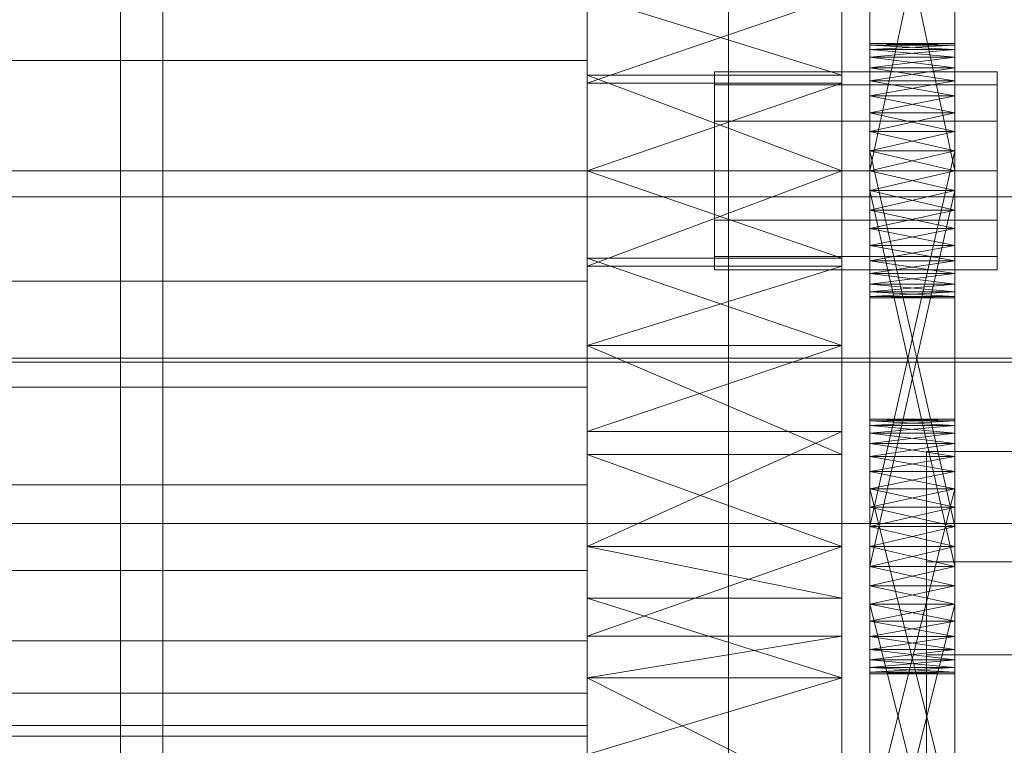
# Model space of a CAD drawing. Header units: millimetres. Extents: x -2233 to 61924, y -68080 to 6847.
# Tile 382 of 656: x 1390 to 1460, y -33554 to -33503. Entities that reach past the tile are written whole.
import ezdxf

# ---------------------------------------------------------------- set-up
doc = ezdxf.new("R2010")
doc.units = ezdxf.units.MM
for name, color, linetype, lineweight in [('COTAS_O', 1, 'Continuous', 0), ('frontal_C03', 7, 'Continuous', 0), ('frontal_secador', 7, 'Continuous', 0)]:
    doc.layers.add(name, color=color, linetype=linetype, lineweight=lineweight)
doc.dimstyles.new('R19_100', dxfattribs={"dimtxt": 250, "dimasz": 150, "dimexe": 150, "dimexo": 80, "dimgap": 100, "dimtad": 1, "dimtih": 1, "dimtoh": 1, "dimdsep": 46, "dimcen": 0.09, "dimadec": 0, "dimazin": 0, "dimtfac": 1, "dimtdec": 4, "dimtofl": 0, "dimtmove": 0, "dimatfit": 3, "dimfxl": 1, "dimtolj": 1, "dimtzin": 0, "dimarcsym": 0})

# ---------------------------------------------------------------- blocks, each defined once
blk = doc.blocks.new('DIM_R28_52')
at = {"layer": 'COTAS_O'}
for p, q in [((-1725, -33700), (-1575, -33655)), ((1725, -33700), (1575, -33655)), ((-1725, -34400), (-1725, -33700)), ((-1725, -33700), (1725, -33700)), ((-1725, -33700), (-1575, -33745)), ((1725, -33700), (1575, -33745)), ((1725, -34400), (1725, -33700))]:
    blk.add_line(p, q, dxfattribs=at)
blk.add_text('3450 O', height=250, dxfattribs=at).set_placement((0, -33600))

msp = doc.modelspace()

# ---------------------------------------------------------------- linework, layer by layer
at = {"layer": 'frontal_C03'}
for p, q in [((1440, -33735.325), (1440, -33388.418)), ((1440, -33397.401), (1440, -33744.308)), ((-1500, -33515.356), (1500, -33515.356)), ((1500, -33526.765), (-1500, -33526.765)), ((1500, -33527.05), (-1500, -33527.05)), ((1454, -33547.736), (1454, -33533.363)), ((1454, -33533.363), (1506, -33533.363)), ((1454, -33541.159), (1454, -33533.363)), ((-1500, -33538.458), (1500, -33538.458)), ((1506, -33541.159), (1454, -33541.159)), ((1454, -33541.159), (1454, -33555.532)), ((1506, -33547.736), (1454, -33547.736)), ((1454, -33547.736), (1454, -33555.532))]:
    msp.add_line(p, q, dxfattribs=at)
at = {"layer": 'frontal_secador'}
for p, q in [((1400, -36000), (1400, -33000)), ((1397, -35940), (1397, -33075)), ((1400, -36000), (1400, -33075)), ((1400, -34600), (1400, -33075)), ((1400, -35940), (1400, -33075)), ((1400, -34650), (1400, -33075)), ((1400, -36000), (1400, -33250)), ((1430, -33443.111), (1430, -33525.858)), ((1448, -33525.858), (1448, -33443.111)), ((1430, -33549.365), (1430, -33457.639)), ((1430, -33457.639), (1430, -33525.858)), ((1430, -33591.527), (1430, -33457.639)), ((1448, -33457.639), (1448, -33549.365)), ((1448, -33525.858), (1448, -33457.639)), ((1448, -33457.639), (1448, -33591.527)), ((1430, -33477.635), (1430, -33525.858)), ((1448, -33525.858), (1448, -33477.635)), ((1450, -33516.281), (1450, -33477.481)), ((1456, -33477.481), (1456, -33516.281)), ((1450, -33479.136), (1450, -33516.281)), ((1456, -33516.281), (1456, -33479.136)), ((1450, -33516.281), (1450, -33481.414)), ((1456, -33481.414), (1456, -33516.281)), ((1450, -33513.5), (1450, -33484.092)), ((1450, -33516.281), (1450, -33484.092)), ((1456, -33484.092), (1456, -33513.5)), ((1456, -33484.092), (1456, -33516.281)), ((1450, -33485.5), (1450, -33513.5)), ((1456, -33513.5), (1450, -33485.5)), ((1456, -33485.5), (1450, -33513.5)), ((1456, -33513.5), (1456, -33485.5)), ((1430, -33505.696), (1430, -33498.193)), ((1430, -33501.142), (1430, -33519.698)), ((1430, -33506.752), (1430, -33501.142)), ((1430, -33501.142), (1430, -33525.858)), ((1430, -33501.142), (1430, -33507.302)), ((1430, -33549.365), (1430, -33501.142)), ((1448, -33506.752), (1430, -33501.142)), ((1448, -33501.142), (1430, -33507.302)), ((1448, -33519.698), (1448, -33501.142)), ((1448, -33501.142), (1448, -33506.752)), ((1448, -33525.858), (1448, -33501.142)), ((1448, -33507.302), (1448, -33501.142)), ((1448, -33501.142), (1448, -33549.365)), ((1450, -33504.611), (1450, -33504.5)), ((1456, -33504.611), (1450, -33504.5)), ((1456, -33504.5), (1450, -33504.5)), ((1456, -33504.5), (1450, -33504.611)), ((1450, -33504.5), (1450, -33504.94)), ((1450, -33504.5), (1450, -33506.219)), ((1456, -33504.611), (1456, -33504.5)), ((1456, -33504.94), (1456, -33504.5)), ((1456, -33506.219), (1456, -33504.5)), ((1450, -33504.611), (1450, -33505.481)), ((1450, -33504.94), (1450, -33504.611)), ((1450, -33504.611), (1450, -33507.136)), ((1450, -33504.611), (1450, -33512.092)), ((1450, -33509.414), (1450, -33504.611)), ((1456, -33504.94), (1450, -33504.611)), ((1456, -33504.611), (1450, -33504.611)), ((1456, -33504.611), (1450, -33504.94)), ((1450, -33505.481), (1450, -33504.94)), ((1456, -33505.481), (1450, -33504.94)), ((1456, -33504.94), (1450, -33504.94)), ((1456, -33504.94), (1450, -33505.481)), ((1450, -33504.94), (1450, -33506.219)), ((1456, -33505.481), (1456, -33504.611)), ((1456, -33504.611), (1456, -33504.94)), ((1456, -33507.136), (1456, -33504.611)), ((1456, -33512.092), (1456, -33504.611)), ((1456, -33504.611), (1456, -33509.414)), ((1456, -33504.94), (1456, -33505.481)), ((1456, -33506.219), (1456, -33504.94)), ((1430, -33505.696), (1325, -33505.696)), ((1430, -33513.5), (1430, -33505.696)), ((1450, -33505.481), (1450, -33507.136)), ((1450, -33506.219), (1450, -33505.481)), ((1450, -33509.414), (1450, -33505.481)), ((1456, -33506.219), (1450, -33505.481)), ((1456, -33505.481), (1450, -33505.481)), ((1456, -33505.481), (1450, -33506.219)), ((1456, -33507.136), (1456, -33505.481)), ((1456, -33505.481), (1456, -33506.219)), ((1456, -33505.481), (1456, -33509.414)), ((1439, -33507.438), (1439, -33506.5)), ((1459, -33506.5), (1439, -33506.5)), ((1450, -33507.136), (1450, -33506.219)), ((1456, -33507.136), (1450, -33506.219)), ((1456, -33506.219), (1450, -33506.219)), ((1456, -33506.219), (1450, -33507.136)), ((1450, -33506.219), (1450, -33508.21)), ((1450, -33506.219), (1450, -33510.719)), ((1450, -33506.219), (1450, -33541.483)), ((1450, -33544.161), (1450, -33506.219)), ((1456, -33506.219), (1456, -33507.136)), ((1456, -33508.21), (1456, -33506.219)), ((1456, -33510.719), (1456, -33506.219)), ((1456, -33541.483), (1456, -33506.219)), ((1456, -33506.219), (1456, -33544.161)), ((1459, -33507.438), (1459, -33506.5)), ((1430, -33506.752), (1430, -33519.698)), ((1430, -33513.5), (1430, -33506.752)), ((1448, -33513.5), (1430, -33506.752)), ((1448, -33506.752), (1430, -33506.752)), ((1448, -33519.698), (1448, -33506.752)), ((1448, -33506.752), (1448, -33513.5)), ((1450, -33507.136), (1450, -33509.414)), ((1450, -33508.21), (1450, -33507.136)), ((1450, -33507.136), (1450, -33512.092)), ((1456, -33508.21), (1450, -33507.136)), ((1456, -33507.136), (1450, -33507.136)), ((1456, -33507.136), (1450, -33508.21)), ((1456, -33509.414), (1456, -33507.136)), ((1456, -33507.136), (1456, -33508.21)), ((1456, -33512.092), (1456, -33507.136)), ((1430, -33520.248), (1430, -33507.302)), ((1430, -33507.302), (1430, -33513.5)), ((1430, -33525.858), (1430, -33507.302)), ((1448, -33507.302), (1430, -33507.302)), ((1448, -33507.302), (1430, -33513.5)), ((1439, -33510), (1439, -33507.438)), ((1459, -33507.438), (1439, -33507.438)), ((1448, -33507.302), (1448, -33520.248)), ((1448, -33513.5), (1448, -33507.302)), ((1448, -33507.302), (1448, -33525.858)), ((1459, -33510), (1459, -33507.438)), ((1450, -33509.414), (1450, -33508.21)), ((1456, -33509.414), (1450, -33508.21)), ((1456, -33508.21), (1450, -33508.21)), ((1456, -33508.21), (1450, -33509.414)), ((1450, -33508.21), (1450, -33510.719)), ((1456, -33508.21), (1456, -33509.414)), ((1456, -33510.719), (1456, -33508.21)), ((1439, -33513.5), (1439, -33510)), ((1459, -33510), (1439, -33510)), ((1450, -33509.414), (1450, -33512.092)), ((1450, -33510.719), (1450, -33509.414)), ((1450, -33540.075), (1450, -33509.414)), ((1450, -33545.365), (1450, -33509.414)), ((1450, -33548.635), (1450, -33509.414)), ((1456, -33510.719), (1450, -33509.414)), ((1456, -33509.414), (1450, -33509.414)), ((1456, -33509.414), (1450, -33510.719)), ((1456, -33512.092), (1456, -33509.414)), ((1456, -33509.414), (1456, -33510.719)), ((1456, -33509.414), (1456, -33540.075)), ((1456, -33509.414), (1456, -33545.365)), ((1456, -33509.414), (1456, -33548.635)), ((1459, -33513.5), (1459, -33510)), ((1450, -33512.092), (1450, -33510.719)), ((1456, -33512.092), (1450, -33510.719)), ((1456, -33510.719), (1450, -33510.719)), ((1456, -33510.719), (1450, -33512.092)), ((1450, -33510.719), (1450, -33538.667)), ((1450, -33513.5), (1450, -33510.719)), ((1450, -33510.719), (1450, -33541.483)), ((1450, -33544.161), (1450, -33510.719)), ((1456, -33510.719), (1456, -33512.092)), ((1456, -33538.667), (1456, -33510.719)), ((1456, -33510.719), (1456, -33513.5)), ((1456, -33541.483), (1456, -33510.719)), ((1456, -33510.719), (1456, -33544.161)), ((1450, -33512.092), (1450, -33514.908)), ((1450, -33513.5), (1450, -33512.092)), ((1450, -33540.075), (1450, -33512.092)), ((1450, -33512.092), (1450, -33538.667)), ((1450, -33512.092), (1450, -33542.857)), ((1450, -33512.092), (1450, -33545.365)), ((1450, -33512.092), (1450, -33548.635)), ((1456, -33513.5), (1450, -33512.092)), ((1456, -33512.092), (1450, -33512.092)), ((1456, -33512.092), (1450, -33538.667)), ((1456, -33538.667), (1450, -33512.092)), ((1456, -33512.092), (1450, -33513.5)), ((1456, -33514.908), (1456, -33512.092)), ((1456, -33512.092), (1456, -33513.5)), ((1456, -33512.092), (1456, -33540.075)), ((1456, -33538.667), (1456, -33512.092)), ((1456, -33542.857), (1456, -33512.092)), ((1456, -33545.365), (1456, -33512.092)), ((1456, -33548.635), (1456, -33512.092)), ((1325, -33513.5), (1430, -33513.5)), ((1430, -33521.304), (1430, -33513.5)), ((1430, -33519.698), (1430, -33513.5)), ((1430, -33513.5), (1430, -33520.248)), ((1430, -33513.5), (1448, -33513.5)), ((1448, -33513.5), (1430, -33520.248)), ((1448, -33519.698), (1430, -33513.5)), ((1439, -33513.5), (1439, -33517)), ((1439, -33513.5), (1459, -33513.5)), ((1448, -33513.5), (1448, -33519.698)), ((1448, -33520.248), (1448, -33513.5)), ((1450, -33516.281), (1450, -33513.5)), ((1450, -33513.5), (1450, -33514.908)), ((1450, -33513.5), (1456, -33513.5)), ((1456, -33513.5), (1450, -33514.908)), ((1456, -33514.908), (1450, -33513.5)), ((1450, -33541.483), (1450, -33513.5)), ((1450, -33544.161), (1450, -33513.5)), ((1456, -33513.5), (1456, -33516.281)), ((1456, -33514.908), (1456, -33513.5)), ((1456, -33513.5), (1456, -33541.483)), ((1456, -33513.5), (1456, -33544.161)), ((1459, -33517), (1459, -33513.5)), ((1450, -33514.908), (1450, -33516.281)), ((1456, -33514.908), (1450, -33514.908)), ((1456, -33514.908), (1450, -33516.281)), ((1456, -33516.281), (1450, -33514.908)), ((1450, -33514.908), (1450, -33542.857)), ((1450, -33541.483), (1450, -33514.908)), ((1456, -33541.483), (1450, -33514.908)), ((1456, -33514.908), (1450, -33541.483)), ((1456, -33516.281), (1456, -33514.908)), ((1456, -33542.857), (1456, -33514.908)), ((1456, -33514.908), (1456, -33541.483)), ((1450, -33518.79), (1450, -33516.281)), ((1450, -33516.281), (1450, -33517.586)), ((1450, -33520.781), (1450, -33516.281)), ((1450, -33522.5), (1450, -33516.281)), ((1456, -33516.281), (1450, -33516.281)), ((1456, -33516.281), (1450, -33517.586)), ((1456, -33517.586), (1450, -33516.281)), ((1456, -33516.281), (1456, -33518.79)), ((1456, -33517.586), (1456, -33516.281)), ((1456, -33516.281), (1456, -33520.781)), ((1456, -33516.281), (1456, -33522.5)), ((1439, -33517), (1439, -33519.562)), ((1459, -33517), (1439, -33517)), ((1459, -33517), (1459, -33519.562)), ((1450, -33517.586), (1450, -33518.79)), ((1456, -33517.586), (1450, -33517.586)), ((1456, -33517.586), (1450, -33518.79)), ((1456, -33518.79), (1450, -33517.586)), ((1456, -33518.79), (1456, -33517.586)), ((1450, -33520.781), (1450, -33518.79)), ((1450, -33518.79), (1450, -33519.864)), ((1456, -33518.79), (1450, -33518.79)), ((1456, -33518.79), (1450, -33519.864)), ((1456, -33519.864), (1450, -33518.79)), ((1456, -33518.79), (1456, -33520.781)), ((1456, -33519.864), (1456, -33518.79)), ((1430, -33525.858), (1430, -33519.698)), ((1448, -33525.858), (1430, -33519.698)), ((1448, -33519.698), (1430, -33519.698)), ((1439, -33519.562), (1439, -33520.5)), ((1459, -33519.562), (1439, -33519.562)), ((1448, -33519.698), (1448, -33525.858)), ((1459, -33519.562), (1459, -33520.5)), ((1430, -33520.248), (1430, -33525.858)), ((1448, -33520.248), (1430, -33520.248)), ((1448, -33520.248), (1430, -33525.858)), ((1459, -33520.5), (1439, -33520.5)), ((1448, -33525.858), (1448, -33520.248)), ((1450, -33519.864), (1450, -33520.781)), ((1456, -33519.864), (1450, -33519.864)), ((1456, -33519.864), (1450, -33520.781)), ((1456, -33520.781), (1450, -33519.864)), ((1456, -33520.781), (1456, -33519.864)), ((1450, -33522.06), (1450, -33520.781)), ((1450, -33520.781), (1450, -33521.519)), ((1450, -33522.5), (1450, -33520.781)), ((1456, -33520.781), (1450, -33520.781)), ((1456, -33520.781), (1450, -33521.519)), ((1456, -33521.519), (1450, -33520.781)), ((1456, -33520.781), (1456, -33522.06)), ((1456, -33521.519), (1456, -33520.781)), ((1456, -33520.781), (1456, -33522.5)), ((1430, -33521.304), (1325, -33521.304)), ((1430, -33521.304), (1430, -33528.807)), ((1450, -33521.519), (1450, -33522.06)), ((1456, -33521.519), (1450, -33521.519)), ((1456, -33521.519), (1450, -33522.06)), ((1456, -33522.06), (1450, -33521.519)), ((1456, -33522.06), (1456, -33521.519)), ((1450, -33522.5), (1450, -33522.06)), ((1450, -33522.06), (1450, -33522.389)), ((1456, -33522.06), (1450, -33522.06)), ((1456, -33522.06), (1450, -33522.389)), ((1456, -33522.389), (1450, -33522.06)), ((1450, -33522.389), (1450, -33522.5)), ((1456, -33522.389), (1450, -33522.389)), ((1456, -33522.389), (1450, -33522.5)), ((1456, -33522.5), (1450, -33522.389)), ((1456, -33522.5), (1450, -33522.5)), ((1456, -33522.06), (1456, -33522.5)), ((1456, -33522.389), (1456, -33522.06)), ((1456, -33522.5), (1456, -33522.389)), ((1430, -33525.858), (1430, -33543.732)), ((1430, -33533.576), (1430, -33525.858)), ((1430, -33549.365), (1430, -33525.858)), ((1430, -33525.858), (1430, -33531.942)), ((1430, -33525.858), (1430, -33569.361)), ((1430, -33525.858), (1430, -33591.527)), ((1448, -33525.858), (1430, -33525.858)), ((1448, -33525.858), (1430, -33531.942)), ((1448, -33533.576), (1430, -33525.858)), ((1448, -33543.732), (1448, -33525.858)), ((1448, -33525.858), (1448, -33533.576)), ((1448, -33525.858), (1448, -33549.365)), ((1448, -33531.942), (1448, -33525.858)), ((1448, -33569.361), (1448, -33525.858)), ((1448, -33591.527), (1448, -33525.858)), ((1430, -33528.807), (1325, -33528.807)), ((1430, -33528.807), (1430, -33535.723)), ((1450, -33531.186), (1450, -33531.075)), ((1456, -33531.186), (1450, -33531.075)), ((1456, -33531.075), (1450, -33531.075)), ((1456, -33531.075), (1450, -33531.186)), ((1450, -33531.075), (1450, -33531.516)), ((1450, -33531.186), (1450, -33532.056)), ((1450, -33531.516), (1450, -33531.186)), ((1450, -33533.711), (1450, -33531.186)), ((1456, -33531.516), (1450, -33531.186)), ((1456, -33531.186), (1450, -33531.186)), ((1456, -33531.186), (1450, -33531.516)), ((1450, -33532.056), (1450, -33531.516)), ((1456, -33532.056), (1450, -33531.516)), ((1456, -33531.516), (1450, -33531.516)), ((1456, -33531.516), (1450, -33532.056)), ((1450, -33531.516), (1450, -33532.794)), ((1450, -33531.516), (1450, -33534.785)), ((1450, -33531.516), (1450, -33562.642)), ((1456, -33531.186), (1456, -33531.075)), ((1456, -33531.516), (1456, -33531.075)), ((1456, -33532.056), (1456, -33531.186)), ((1456, -33531.186), (1456, -33531.516)), ((1456, -33531.186), (1456, -33533.711)), ((1456, -33531.516), (1456, -33532.056)), ((1456, -33532.794), (1456, -33531.516)), ((1456, -33534.785), (1456, -33531.516)), ((1456, -33562.642), (1456, -33531.516)), ((1430, -33546.411), (1430, -33531.942)), ((1430, -33531.942), (1430, -33540.075)), ((1430, -33549.365), (1430, -33531.942)), ((1448, -33531.942), (1430, -33531.942)), ((1448, -33531.942), (1430, -33540.075)), ((1448, -33531.942), (1448, -33546.411)), ((1448, -33540.075), (1448, -33531.942)), ((1448, -33531.942), (1448, -33549.365)), ((1450, -33532.056), (1450, -33533.711)), ((1450, -33532.794), (1450, -33532.056)), ((1450, -33532.056), (1450, -33535.99)), ((1450, -33532.056), (1450, -33541.483)), ((1456, -33532.794), (1450, -33532.056)), ((1456, -33532.056), (1450, -33532.056)), ((1456, -33532.056), (1450, -33532.794)), ((1456, -33533.711), (1456, -33532.056)), ((1456, -33532.056), (1456, -33532.794)), ((1456, -33535.99), (1456, -33532.056)), ((1456, -33541.483), (1456, -33532.056)), ((1450, -33533.711), (1450, -33532.794)), ((1456, -33533.711), (1450, -33532.794)), ((1456, -33532.794), (1450, -33532.794)), ((1456, -33532.794), (1450, -33533.711)), ((1450, -33532.794), (1450, -33534.785)), ((1456, -33532.794), (1456, -33533.711)), ((1456, -33534.785), (1456, -33532.794)), ((1430, -33533.576), (1430, -33543.732)), ((1430, -33540.075), (1430, -33533.576)), ((1448, -33540.075), (1430, -33533.576)), ((1448, -33533.576), (1430, -33533.576)), ((1448, -33543.732), (1448, -33533.576)), ((1448, -33533.576), (1448, -33540.075)), ((1450, -33533.711), (1450, -33535.99)), ((1450, -33534.785), (1450, -33533.711)), ((1450, -33561.268), (1450, -33533.711)), ((1450, -33566.831), (1450, -33533.711)), ((1450, -33533.711), (1450, -33541.483)), ((1450, -33573.05), (1450, -33533.711)), ((1456, -33534.785), (1450, -33533.711)), ((1456, -33533.711), (1450, -33533.711)), ((1456, -33533.711), (1450, -33534.785)), ((1456, -33535.99), (1456, -33533.711)), ((1456, -33533.711), (1456, -33534.785)), ((1456, -33533.711), (1456, -33561.268)), ((1456, -33533.711), (1456, -33566.831)), ((1456, -33541.483), (1456, -33533.711)), ((1456, -33533.711), (1456, -33573.05)), ((1450, -33535.99), (1450, -33534.785)), ((1456, -33535.99), (1450, -33534.785)), ((1456, -33534.785), (1450, -33534.785)), ((1456, -33534.785), (1450, -33535.99)), ((1450, -33534.785), (1450, -33559.964)), ((1450, -33537.294), (1450, -33534.785)), ((1450, -33534.785), (1450, -33562.642)), ((1450, -33540.075), (1450, -33534.785)), ((1450, -33570.414), (1450, -33534.785)), ((1456, -33534.785), (1456, -33535.99)), ((1456, -33559.964), (1456, -33534.785)), ((1456, -33534.785), (1456, -33537.294)), ((1456, -33562.642), (1456, -33534.785)), ((1456, -33534.785), (1456, -33540.075)), ((1456, -33534.785), (1456, -33570.414)), ((1430, -33535.723), (1325, -33535.723)), ((1430, -33535.723), (1430, -33541.784)), ((1450, -33535.99), (1450, -33538.667)), ((1450, -33537.294), (1450, -33535.99)), ((1450, -33561.268), (1450, -33535.99)), ((1450, -33535.99), (1450, -33559.964)), ((1450, -33535.99), (1450, -33541.483)), ((1456, -33537.294), (1450, -33535.99)), ((1456, -33535.99), (1450, -33535.99)), ((1456, -33535.99), (1450, -33559.964)), ((1456, -33559.964), (1450, -33535.99)), ((1456, -33535.99), (1450, -33537.294)), ((1456, -33538.667), (1456, -33535.99)), ((1456, -33535.99), (1456, -33537.294)), ((1456, -33535.99), (1456, -33561.268)), ((1456, -33559.964), (1456, -33535.99)), ((1456, -33541.483), (1456, -33535.99)), ((1450, -33538.667), (1450, -33537.294)), ((1456, -33538.667), (1450, -33537.294)), ((1456, -33537.294), (1450, -33537.294)), ((1450, -33540.075), (1450, -33537.294)), ((1456, -33537.294), (1450, -33538.667)), ((1456, -33537.294), (1456, -33538.667)), ((1456, -33537.294), (1456, -33540.075)), ((1450, -33538.667), (1450, -33540.075)), ((1456, -33538.667), (1450, -33538.667)), ((1456, -33538.667), (1450, -33540.075)), ((1450, -33538.667), (1450, -33541.483)), ((1456, -33540.075), (1450, -33538.667)), ((1456, -33540.075), (1456, -33538.667)), ((1456, -33541.483), (1456, -33538.667)), ((1430, -33540.075), (1430, -33546.411)), ((1430, -33543.732), (1430, -33540.075)), ((1448, -33540.075), (1430, -33540.075)), ((1448, -33540.075), (1430, -33546.411)), ((1448, -33543.732), (1430, -33540.075)), ((1448, -33546.411), (1448, -33540.075)), ((1448, -33540.075), (1448, -33543.732)), ((1450, -33542.857), (1450, -33540.075)), ((1450, -33540.075), (1450, -33541.483)), ((1450, -33545.365), (1450, -33540.075)), ((1456, -33540.075), (1450, -33540.075)), ((1456, -33540.075), (1450, -33541.483)), ((1456, -33541.483), (1450, -33540.075)), ((1450, -33570.414), (1450, -33540.075)), ((1456, -33540.075), (1456, -33542.857)), ((1456, -33541.483), (1456, -33540.075)), ((1456, -33540.075), (1456, -33545.365)), ((1456, -33540.075), (1456, -33570.414)), ((1430, -33541.784), (1325, -33541.784)), ((1430, -33541.784), (1430, -33546.759)), ((1450, -33542.857), (1450, -33541.483)), ((1456, -33541.483), (1450, -33541.483)), ((1456, -33541.483), (1450, -33542.857)), ((1456, -33542.857), (1450, -33541.483)), ((1450, -33541.483), (1450, -33544.161)), ((1450, -33541.483), (1450, -33569.34)), ((1450, -33541.483), (1450, -33571.331)), ((1450, -33541.483), (1450, -33573.05)), ((1450, -33541.483), (1450, -33546.439)), ((1450, -33541.483), (1450, -33548.965)), ((1456, -33541.483), (1456, -33542.857)), ((1456, -33544.161), (1456, -33541.483)), ((1456, -33569.34), (1456, -33541.483)), ((1456, -33571.331), (1456, -33541.483)), ((1456, -33573.05), (1456, -33541.483)), ((1456, -33546.439), (1456, -33541.483)), ((1456, -33548.965), (1456, -33541.483)), ((1450, -33545.365), (1450, -33542.857)), ((1450, -33542.857), (1450, -33544.161)), ((1456, -33542.857), (1450, -33542.857)), ((1456, -33542.857), (1450, -33544.161)), ((1456, -33544.161), (1450, -33542.857)), ((1450, -33568.135), (1450, -33542.857)), ((1450, -33570.414), (1450, -33542.857)), ((1456, -33542.857), (1456, -33545.365)), ((1456, -33544.161), (1456, -33542.857)), ((1456, -33542.857), (1456, -33568.135)), ((1456, -33542.857), (1456, -33570.414)), ((1430, -33549.365), (1430, -33543.732)), ((1448, -33549.365), (1430, -33543.732)), ((1448, -33543.732), (1430, -33543.732)), ((1448, -33543.732), (1448, -33549.365)), ((1450, -33544.161), (1450, -33545.365)), ((1456, -33544.161), (1450, -33544.161)), ((1456, -33544.161), (1450, -33545.365)), ((1456, -33545.365), (1450, -33544.161)), ((1450, -33544.161), (1450, -33569.34)), ((1450, -33568.135), (1450, -33544.161)), ((1456, -33568.135), (1450, -33544.161)), ((1456, -33544.161), (1450, -33568.135)), ((1450, -33546.439), (1450, -33544.161)), ((1450, -33548.094), (1450, -33544.161)), ((1450, -33548.965), (1450, -33544.161)), ((1456, -33545.365), (1456, -33544.161)), ((1456, -33569.34), (1456, -33544.161)), ((1456, -33544.161), (1456, -33568.135)), ((1456, -33544.161), (1456, -33546.439)), ((1456, -33544.161), (1456, -33548.094)), ((1456, -33544.161), (1456, -33548.965)), ((1450, -33547.357), (1450, -33545.365)), ((1450, -33545.365), (1450, -33546.439)), ((1450, -33548.635), (1450, -33545.365)), ((1456, -33545.365), (1450, -33545.365)), ((1456, -33545.365), (1450, -33546.439)), ((1456, -33546.439), (1450, -33545.365)), ((1456, -33545.365), (1456, -33547.357)), ((1456, -33546.439), (1456, -33545.365)), ((1456, -33545.365), (1456, -33548.635)), ((1430, -33546.759), (1325, -33546.759)), ((1430, -33546.411), (1430, -33549.365)), ((1448, -33546.411), (1430, -33546.411)), ((1448, -33546.411), (1430, -33549.365)), ((1430, -33546.759), (1430, -33550.455)), ((1448, -33549.365), (1448, -33546.411)), ((1450, -33546.439), (1450, -33547.357)), ((1456, -33546.439), (1450, -33546.439)), ((1456, -33546.439), (1450, -33547.357)), ((1456, -33547.357), (1450, -33546.439)), ((1450, -33548.094), (1450, -33546.439)), ((1450, -33546.439), (1450, -33548.965)), ((1456, -33547.357), (1456, -33546.439)), ((1456, -33546.439), (1456, -33548.094)), ((1456, -33548.965), (1456, -33546.439)), ((1450, -33548.635), (1450, -33547.357)), ((1450, -33547.357), (1450, -33548.094)), ((1456, -33547.357), (1450, -33547.357)), ((1456, -33547.357), (1450, -33548.094)), ((1456, -33548.094), (1450, -33547.357)), ((1456, -33547.357), (1456, -33548.635)), ((1456, -33548.094), (1456, -33547.357)), ((1450, -33548.094), (1450, -33548.635)), ((1456, -33548.094), (1450, -33548.094)), ((1456, -33548.094), (1450, -33548.635)), ((1456, -33548.635), (1450, -33548.094)), ((1450, -33548.965), (1450, -33548.094)), ((1456, -33548.635), (1456, -33548.094)), ((1456, -33548.094), (1456, -33548.965)), ((1450, -33549.075), (1450, -33548.635)), ((1450, -33548.635), (1450, -33548.965)), ((1456, -33548.635), (1450, -33548.635)), ((1456, -33548.635), (1450, -33548.965)), ((1456, -33548.965), (1450, -33548.635)), ((1450, -33548.965), (1450, -33549.075)), ((1456, -33548.965), (1450, -33548.965)), ((1456, -33548.965), (1450, -33549.075)), ((1456, -33549.075), (1450, -33548.965)), ((1456, -33548.635), (1456, -33549.075)), ((1456, -33548.965), (1456, -33548.635)), ((1456, -33549.075), (1456, -33548.965)), ((1430, -33549.365), (1430, -33564.806)), ((1430, -33558.435), (1430, -33549.365)), ((1430, -33569.361), (1430, -33549.365)), ((1430, -33549.365), (1430, -33554.777)), ((1430, -33583.889), (1430, -33549.365)), ((1430, -33591.527), (1430, -33549.365)), ((1448, -33549.365), (1430, -33549.365)), ((1448, -33549.365), (1430, -33554.777)), ((1448, -33558.435), (1430, -33549.365)), ((1448, -33564.806), (1448, -33549.365)), ((1448, -33549.365), (1448, -33558.435)), ((1448, -33549.365), (1448, -33569.361)), ((1448, -33554.777), (1448, -33549.365)), ((1448, -33549.365), (1448, -33583.889)), ((1448, -33549.365), (1448, -33591.527)), ((1456, -33549.075), (1450, -33549.075)), ((1430, -33550.455), (1325, -33550.455)), ((1430, -33550.455), (1430, -33552.731)), ((1430, -33552.731), (1325, -33552.731)), ((1430, -33552.731), (1430, -33553.5)), ((1430, -33553.5), (1325, -33553.5))]:
    msp.add_line(p, q, dxfattribs=at)

# ---------------------------------------------------------------- dimensions: what is measured, and where the dimension line sits
at = {"layer": 'COTAS_O'}
dim = msp.add_aligned_dim(p1=(-1725, -34400), p2=(1725, -34400), distance=700, text='<> O', dimstyle='R19_100', dxfattribs=at)
dim.commit()
dim.dimension.update_dxf_attribs({"geometry": 'DIM_R28_52', "text_midpoint": (0, -33700)})

doc.saveas('drawing.dxf')
